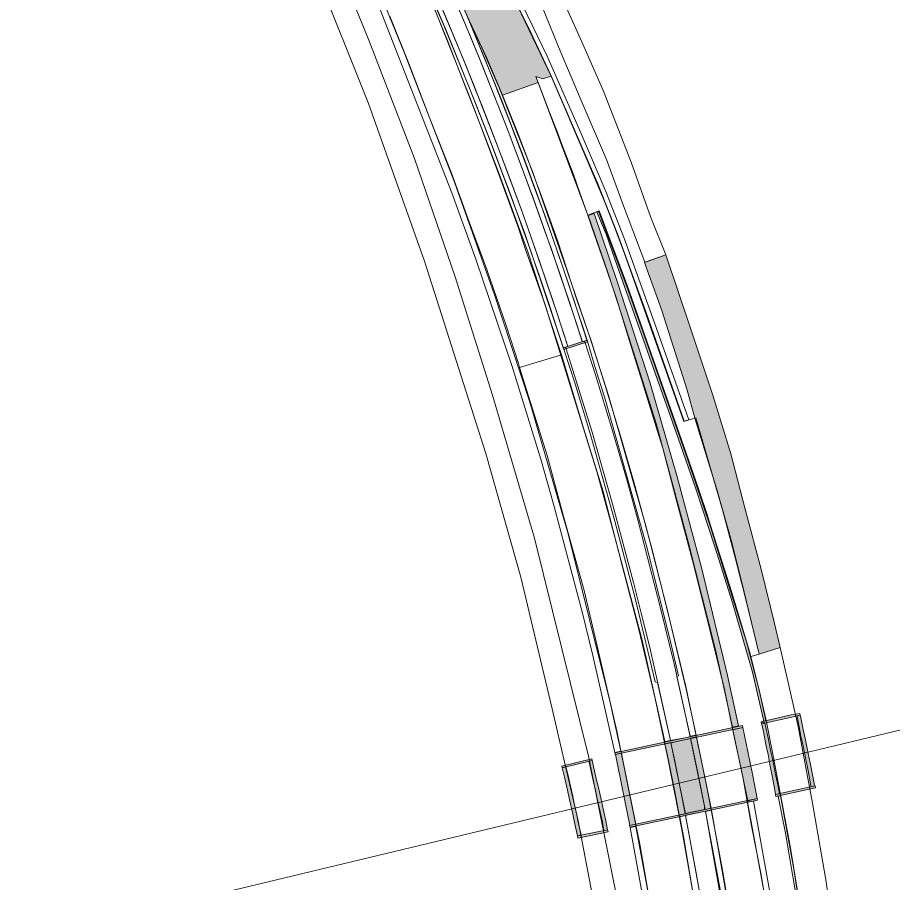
# Model space of a CAD drawing. Extents: x 2356431 to 2371438, y 6972864 to 6982525.
# Drawn here: x 2358022.4 to 2358086.1, y 6974673.8 to 6974736.8 of the extents above; entities that cross this region are included whole.
import ezdxf

# ---------------------------------------------------------------- set-up
doc = ezdxf.new("R2010")
doc.units = 0
doc.header["$LTSCALE"] = 5.6
for name, color, linetype, lineweight in [('1', 7, 'Continuous', 25), ('10', 7, 'Continuous', 13), ('11', 7, 'Continuous', 13), ('12', 7, 'Continuous', 13), ('14', 7, 'Continuous', 13), ('9', 7, 'Continuous', 13)]:
    doc.layers.add(name, color=color, linetype=linetype, lineweight=lineweight)

msp = doc.modelspace()

# ---------------------------------------------------------------- hatches: boundary and pattern name
at = {"layer": '10'}
for points in [[(2358042.579, 6974764.451), (2358045.157, 6974765.655), (2358051.375, 6974752.152), (2358055.353, 6974744.423), (2358058.256, 6974738.762), (2358061.204, 6974732.556), (2358060.608, 6974732.34), (2358060.097, 6974732.518), (2358060.262, 6974732.082), (2358057.678, 6974731.166), (2358056.513, 6974733.896), (2358055.714, 6974735.627), (2358055.229, 6974736.656), (2358053.253, 6974741.204), (2358053.086, 6974741.574), (2358051.629, 6974744.861), (2358051.506, 6974745.119), (2358050.953, 6974746.344), (2358048.545, 6974751.556)], [(2358076.688, 6974685.668), (2358075.864, 6974689.129), (2358074.421, 6974694.181), (2358073.123, 6974698.26), (2358071.741, 6974702.503), (2358070.469, 6974706.182), (2358067.659, 6974714.081), (2358066.025, 6974718.743), (2358065.212, 6974721.043), (2358064.531, 6974722.629), (2358064.658, 6974722.716), (2358065.884, 6974719.476), (2358066.823, 6974716.971), (2358068.411, 6974712.451), (2358070.064, 6974707.7), (2358071.135, 6974704.676), (2358072.852, 6974699.649), (2358073.977, 6974695.971), (2358075.455, 6974691.284), (2358076.054, 6974689.043), (2358076.255, 6974688.239), (2358076.399, 6974687.625), (2358076.846, 6974685.616), (2358076.674, 6974685.581)], [(2358074.428, 6974685.141), (2358073.194, 6974690.662), (2358071.201, 6974698.625), (2358068.85, 6974707.241), (2358066.368, 6974715.112), (2358065.36, 6974718.179), (2358063.912, 6974722.398), (2358064.335, 6974722.551), (2358066.055, 6974717.508), (2358068.428, 6974710.197), (2358070.398, 6974703.366), (2358072.179, 6974696.665), (2358074.063, 6974688.888), (2358074.866, 6974685.222)]]:
    msp.add_hatch(color=256, dxfattribs=at).paths.add_polyline_path(points)
at = {"layer": '12'}
for points in [[(2358062.135, 6974712.627), (2358063.871, 6974713.185), (2358063.827, 6974713.313), (2358062.093, 6974712.758)], [(2358076.536, 6974685.38), (2358078.732, 6974685.872), (2358079.35, 6974686), (2358079.328, 6974686.075), (2358079.31, 6974686.137), (2358078.696, 6974686.022), (2358076.502, 6974685.527)], [(2358079.364, 6974685.939), (2358079.574, 6974684.956), (2358079.71, 6974684.309), (2358079.737, 6974684.178), (2358079.939, 6974683.212), (2358080.07, 6974682.547), (2358080.098, 6974682.413), (2358080.279, 6974681.53), (2358080.399, 6974680.884), (2358080.423, 6974680.855), (2358080.135, 6974680.788), (2358080.123, 6974680.832), (2358080.027, 6974681.447), (2358079.876, 6974682.195), (2358079.707, 6974683.017), (2358079.57, 6974683.75), (2358079.403, 6974684.481), (2358079.282, 6974685.151), (2358079.183, 6974685.634), (2358079.121, 6974685.901), (2358079.102, 6974685.97), (2358079.341, 6974686.012)], [(2358065.884, 6974683.14), (2358075.174, 6974685.113), (2358075.145, 6974685.246), (2358065.857, 6974683.272)], [(2358076.218, 6974679.951), (2358075.901, 6974681.586), (2358075.544, 6974683.351), (2358075.174, 6974685.113), (2358074.437, 6974684.95), (2358075.356, 6974680.575), (2358075.54, 6974679.777)], [(2358076.801, 6974685.337), (2358077.012, 6974684.353), (2358077.145, 6974683.709), (2358077.173, 6974683.578), (2358077.374, 6974682.608), (2358077.506, 6974681.944), (2358077.533, 6974681.811), (2358077.715, 6974680.927), (2358077.835, 6974680.284), (2358077.558, 6974680.233), (2358077.463, 6974680.846), (2358077.311, 6974681.594), (2358077.142, 6974682.416), (2358077.006, 6974683.147), (2358076.841, 6974683.878), (2358076.718, 6974684.55), (2358076.619, 6974685.033), (2358076.558, 6974685.299), (2358076.526, 6974685.44), (2358076.742, 6974685.486), (2358076.77, 6974685.453)], [(2358072.42, 6974679.13), (2358072.871, 6974679.233), (2358071.795, 6974684.42), (2358071.362, 6974684.329), (2358071.89, 6974681.799)], [(2358070.532, 6974678.736), (2358070.239, 6974680.299), (2358069.738, 6974682.819), (2358069.483, 6974683.915), (2358069.94, 6974684.029), (2358070.728, 6974680.118), (2358070.989, 6974678.827)], [(2358066.931, 6974677.98), (2358067.37, 6974678.073), (2358066.851, 6974680.687), (2358066.461, 6974682.617), (2358066.325, 6974683.248), (2358065.888, 6974683.146)], [(2358062.015, 6974682.167), (2358064.201, 6974682.698), (2358064.171, 6974682.83), (2358061.985, 6974682.298)], [(2358064.201, 6974682.698), (2358064.429, 6974681.72), (2358064.574, 6974681.075), (2358064.605, 6974680.943), (2358064.823, 6974679.979), (2358064.966, 6974679.319), (2358064.995, 6974679.186), (2358065.194, 6974678.304), (2358065.325, 6974677.662), (2358065.049, 6974677.607), (2358064.943, 6974678.219), (2358064.78, 6974678.963), (2358064.595, 6974679.783), (2358064.447, 6974680.512), (2358064.266, 6974681.242), (2358064.133, 6974681.908), (2358064.025, 6974682.39), (2358063.959, 6974682.656)], [(2358062.015, 6974682.167), (2358062.202, 6974681.392), (2358062.396, 6974680.555), (2358062.517, 6974679.964), (2358062.78, 6974678.786), (2358062.983, 6974677.848), (2358063.12, 6974677.208), (2358063.389, 6974677.254), (2358063.343, 6974677.515), (2358063.261, 6974677.878), (2358063.19, 6974678.218), (2358063.056, 6974678.855), (2358062.889, 6974679.59), (2358062.759, 6974680.198), (2358062.621, 6974680.826), (2358062.445, 6974681.61), (2358062.316, 6974682.173), (2358062.302, 6974682.266)], [(2358077.585, 6974680.083), (2358079.781, 6974680.577), (2358080.473, 6974680.713), (2358080.43, 6974680.856), (2358079.747, 6974680.726), (2358077.552, 6974680.23)], [(2358066.956, 6974677.846), (2358076.246, 6974679.82), (2358076.218, 6974679.951), (2358066.928, 6974677.979)], [(2358063.152, 6974677.059), (2358065.354, 6974677.515), (2358065.325, 6974677.662), (2358063.12, 6974677.208)]]:
    msp.add_hatch(color=256, dxfattribs=at).paths.add_polyline_path(points)
at = {"layer": '14'}
msp.add_hatch(color=256, dxfattribs=at).paths.add_polyline_path([(2358070.981, 6974678.84), (2358070.588, 6974680.817), (2358070.217, 6974682.656), (2358069.935, 6974684), (2358071.365, 6974684.304), (2358071.867, 6974681.856), (2358072.371, 6974679.383), (2358072.378, 6974679.136)])
at = {"layer": '9'}
msp.add_hatch(color=256, dxfattribs=at).paths.add_polyline_path([(2358076.351, 6974690.44), (2358077.9, 6974690.932), (2358077.483, 6974692.684), (2358076.527, 6974696.538), (2358075.33, 6974701.017), (2358074.293, 6974705.034), (2358072.987, 6974709.324), (2358071.439, 6974713.967), (2358069.57, 6974719.533), (2358068.015, 6974718.98), (2358069.278, 6974715.469), (2358071.119, 6974709.686), (2358071.664, 6974707.644), (2358073.278, 6974702.437), (2358074.369, 6974698.583), (2358075.273, 6974694.973)])

# ---------------------------------------------------------------- linework, layer by layer
at = {"layer": '1', "lineweight": 13}
msp.add_lwpolyline([(2357864.034, 6974222.186), (2358026.863, 6974460.681), (2358031.311, 6974671.634), (2358108.425, 6974690.15), (2358128.625, 6974445.163), (2357925.008, 6974166.994)], close=True, dxfattribs=at)
at = {"layer": '10'}
for points in [[(2358042.579, 6974764.451), (2358045.157, 6974765.655), (2358051.375, 6974752.152), (2358055.353, 6974744.423), (2358058.256, 6974738.762), (2358061.204, 6974732.556), (2358060.608, 6974732.34), (2358060.097, 6974732.518), (2358060.262, 6974732.082), (2358057.678, 6974731.166), (2358056.513, 6974733.896), (2358055.714, 6974735.627), (2358055.229, 6974736.656), (2358053.253, 6974741.204), (2358053.086, 6974741.574), (2358051.629, 6974744.861), (2358051.506, 6974745.119), (2358050.953, 6974746.344), (2358048.545, 6974751.556)], [(2358037.565, 6974762.219), (2358043.79, 6974749.393), (2358048.453, 6974738.223), (2358053.988, 6974724.043), (2358055.736, 6974719.221), (2358058.342, 6974711.475), (2358060.452, 6974704.649), (2358061.44, 6974701.212), (2358063.487, 6974693.439), (2358064.252, 6974690.36), (2358065.861, 6974683.287), (2358066.293, 6974683.39), (2358065.519, 6974686.931), (2358062.461, 6974699.204), (2358059.663, 6974708.791), (2358057.067, 6974716.703), (2358054.167, 6974724.824), (2358050.527, 6974734.228), (2358046.987, 6974742.921), (2358044.177, 6974749.588), (2358041.856, 6974754.315), (2358037.937, 6974762.387)], [(2358051.12, 6974741.498), (2358055.176, 6974731.31), (2358057.373, 6974725.56), (2358059.509, 6974719.761), (2358060.786, 6974715.885), (2358064.538, 6974703.765), (2358065.763, 6974699.327), (2358067.833, 6974691.479), (2358069.491, 6974684.093), (2358069.899, 6974684.174), (2358068.96, 6974688.394), (2358068.793, 6974688.432), (2358067.363, 6974694.439), (2358065.848, 6974700.136), (2358064.101, 6974706.362), (2358062.967, 6974710.128), (2358062.135, 6974712.672), (2358059.279, 6974721.153), (2358056.768, 6974727.843), (2358055.275, 6974731.672), (2358053.433, 6974736.176)], [(2358071.346, 6974684.48), (2358070.363, 6974688.833), (2358070.483, 6974688.865), (2358069.833, 6974691.656), (2358068.16, 6974698.348), (2358065.137, 6974709.031), (2358064.386, 6974711.392), (2358063.849, 6974713.254), (2358062.015, 6974718.782), (2358060.813, 6974722.198), (2358059.189, 6974726.664), (2358057.553, 6974730.935), (2358055.155, 6974736.785), (2358056.17, 6974734.607), (2358057.511, 6974731.517), (2358059.843, 6974725.609), (2358062.356, 6974718.447), (2358064.004, 6974713.602), (2358065.379, 6974709.279), (2358068.101, 6974699.79), (2358069.631, 6974693.827), (2358071.048, 6974687.903), (2358071.781, 6974684.558)], [(2358076.688, 6974685.668), (2358075.864, 6974689.129), (2358074.421, 6974694.181), (2358073.123, 6974698.26), (2358071.741, 6974702.503), (2358070.469, 6974706.182), (2358067.659, 6974714.081), (2358066.025, 6974718.743), (2358065.212, 6974721.043), (2358064.531, 6974722.629), (2358064.658, 6974722.716), (2358065.884, 6974719.476), (2358066.823, 6974716.971), (2358068.411, 6974712.451), (2358070.064, 6974707.7), (2358071.135, 6974704.676), (2358072.852, 6974699.649), (2358073.977, 6974695.971), (2358075.455, 6974691.284), (2358076.054, 6974689.043), (2358076.255, 6974688.239), (2358076.399, 6974687.625), (2358076.846, 6974685.616), (2358076.674, 6974685.581)], [(2358074.428, 6974685.141), (2358073.194, 6974690.662), (2358071.201, 6974698.625), (2358068.85, 6974707.241), (2358066.368, 6974715.112), (2358065.36, 6974718.179), (2358063.912, 6974722.398), (2358064.335, 6974722.551), (2358066.055, 6974717.508), (2358068.428, 6974710.197), (2358070.398, 6974703.366), (2358072.179, 6974696.665), (2358074.063, 6974688.888), (2358074.866, 6974685.222)], [(2358083.343, 6974618.076), (2358083.233, 6974622.296), (2358083.131, 6974625.402), (2358082.829, 6974635.115), (2358082.527, 6974640.609), (2358082.058, 6974646.77), (2358081.463, 6974653.394), (2358080.828, 6974659.337), (2358080.134, 6974665.124), (2358079.08, 6974672.677), (2358078.267, 6974677.414), (2358077.75, 6974680.114), (2358077.926, 6974680.138), (2358078.892, 6974674.793), (2358080.197, 6974666.036), (2358081.122, 6974658.026), (2358081.911, 6974650.624), (2358082.495, 6974643.309), (2358082.832, 6974638.709), (2358083.095, 6974633.222), (2358083.227, 6974628.551), (2358083.53, 6974618.078)], [(2358082.167, 6974617.99), (2358080.769, 6974635.779), (2358079.473, 6974653.101), (2358077.954, 6974665.457), (2358077.113, 6974670.952), (2358075.517, 6974679.696), (2358075.958, 6974679.744), (2358077.651, 6974670.278), (2358078.857, 6974661.466), (2358079.943, 6974652.307), (2358080.605, 6974645.458), (2358080.935, 6974639.72), (2358081.634, 6974630.746), (2358082.626, 6974617.993)]]:
    msp.add_lwpolyline(points, close=True, dxfattribs=at)
for points in [[(2358058.446, 6974739.141), (2358060.924, 6974733.997), (2358063.456, 6974728.241), (2358065.186, 6974724.153), (2358066.565, 6974720.679), (2358068.728, 6974714.576), (2358071.232, 6974707.513), (2358070.889, 6974707.408), (2358069.343, 6974711.858), (2358068.178, 6974715.198), (2358066.054, 6974721.053), (2358064.609, 6974724.693), (2358061.219, 6974732.56), (2358059.555, 6974736.081), (2358055.025, 6974745.137)], [(2358049.455, 6974736.918), (2358050.853, 6974733.476), (2358052.375, 6974729.456), (2358053.961, 6974725.47), (2358055.171, 6974722.137), (2358056.52, 6974718.468), (2358057.937, 6974714.39), (2358058.826, 6974711.609), (2358058.908, 6974711.327), (2358061.964, 6974712.257), (2358061.879, 6974712.536), (2358061.114, 6974714.824), (2358060.619, 6974716.299), (2358059.343, 6974719.933), (2358058.781, 6974721.623), (2358057.198, 6974725.916), (2358055.914, 6974729.352), (2358054.784, 6974732.264), (2358053.654, 6974735.144), (2358052.576, 6974737.798)], [(2358074.585, 6974669.334), (2358073.704, 6974674.605), (2358072.52, 6974680.916), (2358071.017, 6974688.095), (2358069.874, 6974692.813), (2358068.64, 6974697.784), (2358067.239, 6974702.991), (2358066.298, 6974706.257), (2358065.152, 6974710.019), (2358064.127, 6974713.266), (2358063.076, 6974716.265), (2358061.669, 6974720.565), (2358060.498, 6974723.797), (2358059.843, 6974725.557), (2358059.525, 6974726.477), (2358058.734, 6974728.511), (2358057.678, 6974731.166), (2358060.262, 6974732.082), (2358061.075, 6974729.976), (2358061.668, 6974728.431), (2358061.963, 6974727.651), (2358062.834, 6974725.381), (2358063.332, 6974723.981), (2358063.884, 6974722.42), (2358064.179, 6974721.551), (2358065.29, 6974718.339), (2358065.947, 6974716.431), (2358066.999, 6974713.031), (2358067.936, 6974709.981), (2358068.957, 6974706.686), (2358069.334, 6974705.459), (2358070.259, 6974701.91), (2358071.498, 6974697.272), (2358072.844, 6974691.928), (2358073.827, 6974687.889), (2358074.415, 6974685.013), (2358075.17, 6974681.522), (2358075.805, 6974677.947), (2358076.505, 6974674.377), (2358077.027, 6974671.282)], [(2358068.562, 6974671.407), (2358067.682, 6974676.613), (2358066.868, 6974680.511), (2358066.03, 6974684.752), (2358064.746, 6974690.213), (2358063.606, 6974695.082), (2358062.052, 6974700.667), (2358060.93, 6974704.911), (2358058.908, 6974711.327), (2358061.964, 6974712.257), (2358063.602, 6974706.826), (2358065.002, 6974702.294), (2358066.388, 6974696.909), (2358067.615, 6974692.153), (2358068.783, 6974687.227), (2358069.73, 6974682.759), (2358070.699, 6974677.806), (2358071.661, 6974672.43)], [(2358072.519, 6974667.2), (2358070.855, 6974677.176), (2358070.573, 6974678.604), (2358071.002, 6974678.689), (2358071.798, 6974674.387), (2358072.596, 6974669.716)], [(2358073.606, 6974672.799), (2358072.451, 6974678.98), (2358072.881, 6974679.081), (2358074.148, 6974671.876)], [(2358068.781, 6974670.301), (2358067.391, 6974677.896), (2358066.957, 6974677.82), (2358068.211, 6974671.006)]]:
    msp.add_lwpolyline(points, dxfattribs=at)
at = {"layer": '11'}
msp.add_lwpolyline([(2358071.75, 6974707.67), (2358073.694, 6974700.965), (2358074.648, 6974697.395), (2358075.54, 6974693.859), (2358076.351, 6974690.44), (2358075.75, 6974690.281), (2358075.673, 6974690.566), (2358074.366, 6974694.952), (2358072.929, 6974699.438), (2358072.55, 6974700.689), (2358071.595, 6974703.488), (2358070.694, 6974706.059), (2358066.771, 6974717.239), (2358064.706, 6974722.729), (2358063.884, 6974722.421), (2358060.098, 6974732.518), (2358060.609, 6974732.34), (2358061.204, 6974732.556), (2358063.89, 6974726.307), (2358065.127, 6974723.364), (2358065.84, 6974721.507), (2358066.471, 6974719.814), (2358066.972, 6974718.466), (2358070.879, 6974707.399)], close=True, dxfattribs=at)
at = {"layer": '12'}
for points in [[(2358053.799, 6974739.978), (2358055.222, 6974736.618), (2358056.387, 6974733.807), (2358057.558, 6974730.865), (2358058.28, 6974729.018), (2358059.299, 6974726.327), (2358060.03, 6974724.344), (2358060.605, 6974722.789), (2358061.115, 6974721.343), (2358061.597, 6974719.98), (2358061.685, 6974719.721), (2358062.034, 6974718.71), (2358062.55, 6974717.197), (2358062.651, 6974716.885), (2358062.868, 6974716.247), (2358063.822, 6974713.326), (2358063.371, 6974714.722), (2358063.828, 6974713.313), (2358063.485, 6974713.204), (2358062.864, 6974715.123), (2358062.437, 6974716.398), (2358061.863, 6974718.106), (2358061.164, 6974720.107), (2358059.924, 6974723.608), (2358058.885, 6974726.401), (2358057.93, 6974728.928), (2358056.806, 6974731.786), (2358055.963, 6974733.875), (2358054.92, 6974736.414), (2358054.041, 6974738.492)], [(2358052.271, 6974738.908), (2358053.587, 6974735.815), (2358054.81, 6974732.819), (2358055.707, 6974730.59), (2358056.551, 6974728.418), (2358057.119, 6974726.95), (2358057.58, 6974725.721), (2358058.292, 6974723.805), (2358059.162, 6974721.399), (2358059.489, 6974720.472), (2358059.952, 6974719.14), (2358060.506, 6974717.555), (2358061.106, 6974715.768), (2358061.381, 6974714.942), (2358061.904, 6974713.356), (2358062.093, 6974712.759), (2358062.436, 6974712.867), (2358061.628, 6974715.332), (2358060.884, 6974717.545), (2358060.408, 6974718.926), (2358059.512, 6974721.489), (2358058.995, 6974722.941), (2358058.661, 6974723.824), (2358057.992, 6974725.662), (2358057.257, 6974727.601), (2358056.901, 6974728.53), (2358056.153, 6974730.44), (2358055.739, 6974731.487), (2358054.994, 6974733.336), (2358053.941, 6974735.906), (2358052.815, 6974738.56)]]:
    msp.add_lwpolyline(points, dxfattribs=at)
for points in [[(2358062.135, 6974712.627), (2358063.871, 6974713.185), (2358063.827, 6974713.313), (2358062.093, 6974712.758)], [(2358076.536, 6974685.38), (2358078.732, 6974685.872), (2358079.35, 6974686), (2358079.328, 6974686.075), (2358079.31, 6974686.137), (2358078.696, 6974686.022), (2358076.502, 6974685.527)], [(2358079.364, 6974685.939), (2358079.574, 6974684.956), (2358079.71, 6974684.309), (2358079.737, 6974684.178), (2358079.939, 6974683.212), (2358080.07, 6974682.547), (2358080.098, 6974682.413), (2358080.279, 6974681.53), (2358080.399, 6974680.884), (2358080.423, 6974680.855), (2358080.135, 6974680.788), (2358080.123, 6974680.832), (2358080.027, 6974681.447), (2358079.876, 6974682.195), (2358079.707, 6974683.017), (2358079.57, 6974683.75), (2358079.403, 6974684.481), (2358079.282, 6974685.151), (2358079.183, 6974685.634), (2358079.121, 6974685.901), (2358079.102, 6974685.97), (2358079.341, 6974686.012)], [(2358065.884, 6974683.14), (2358075.174, 6974685.113), (2358075.145, 6974685.246), (2358065.857, 6974683.272)], [(2358076.218, 6974679.951), (2358075.901, 6974681.586), (2358075.544, 6974683.351), (2358075.174, 6974685.113), (2358074.437, 6974684.95), (2358075.356, 6974680.575), (2358075.54, 6974679.777)], [(2358076.801, 6974685.337), (2358077.012, 6974684.353), (2358077.145, 6974683.709), (2358077.173, 6974683.578), (2358077.374, 6974682.608), (2358077.506, 6974681.944), (2358077.533, 6974681.811), (2358077.715, 6974680.927), (2358077.835, 6974680.284), (2358077.558, 6974680.233), (2358077.463, 6974680.846), (2358077.311, 6974681.594), (2358077.142, 6974682.416), (2358077.006, 6974683.147), (2358076.841, 6974683.878), (2358076.718, 6974684.55), (2358076.619, 6974685.033), (2358076.558, 6974685.299), (2358076.526, 6974685.44), (2358076.742, 6974685.486), (2358076.77, 6974685.453)], [(2358072.42, 6974679.13), (2358072.871, 6974679.233), (2358071.795, 6974684.42), (2358071.362, 6974684.329), (2358071.89, 6974681.799)], [(2358070.532, 6974678.736), (2358070.239, 6974680.299), (2358069.738, 6974682.819), (2358069.483, 6974683.915), (2358069.94, 6974684.029), (2358070.728, 6974680.118), (2358070.989, 6974678.827)], [(2358066.931, 6974677.98), (2358067.37, 6974678.073), (2358066.851, 6974680.687), (2358066.461, 6974682.617), (2358066.325, 6974683.248), (2358065.888, 6974683.146)], [(2358062.015, 6974682.167), (2358064.201, 6974682.698), (2358064.171, 6974682.83), (2358061.985, 6974682.298)], [(2358064.201, 6974682.698), (2358064.429, 6974681.72), (2358064.574, 6974681.075), (2358064.605, 6974680.943), (2358064.823, 6974679.979), (2358064.966, 6974679.319), (2358064.995, 6974679.186), (2358065.194, 6974678.304), (2358065.325, 6974677.662), (2358065.049, 6974677.607), (2358064.943, 6974678.219), (2358064.78, 6974678.963), (2358064.595, 6974679.783), (2358064.447, 6974680.512), (2358064.266, 6974681.242), (2358064.133, 6974681.908), (2358064.025, 6974682.39), (2358063.959, 6974682.656)], [(2358062.015, 6974682.167), (2358062.202, 6974681.392), (2358062.396, 6974680.555), (2358062.517, 6974679.964), (2358062.78, 6974678.786), (2358062.983, 6974677.848), (2358063.12, 6974677.208), (2358063.389, 6974677.254), (2358063.343, 6974677.515), (2358063.261, 6974677.878), (2358063.19, 6974678.218), (2358063.056, 6974678.855), (2358062.889, 6974679.59), (2358062.759, 6974680.198), (2358062.621, 6974680.826), (2358062.445, 6974681.61), (2358062.316, 6974682.173), (2358062.302, 6974682.266)], [(2358077.585, 6974680.083), (2358079.781, 6974680.577), (2358080.473, 6974680.713), (2358080.43, 6974680.856), (2358079.747, 6974680.726), (2358077.552, 6974680.23)], [(2358066.956, 6974677.846), (2358076.246, 6974679.82), (2358076.218, 6974679.951), (2358066.928, 6974677.979)], [(2358063.152, 6974677.059), (2358065.354, 6974677.515), (2358065.325, 6974677.662), (2358063.12, 6974677.208)]]:
    msp.add_lwpolyline(points, close=True, dxfattribs=at)
at = {"layer": '14'}
msp.add_lwpolyline([(2358053.837, 6974738.966), (2358055.376, 6974735.3), (2358056.155, 6974733.412), (2358056.72, 6974731.993), (2358057.664, 6974729.609), (2358058.321, 6974727.897), (2358059.041, 6974725.972), (2358060.071, 6974723.179), (2358060.785, 6974721.19), (2358061.206, 6974720.019), (2358061.899, 6974717.988), (2358062.469, 6974716.293), (2358063.162, 6974714.206), (2358063.48, 6974713.212), (2358063.652, 6974713.257), (2358063.7, 6974713.118), (2358064.439, 6974710.784), (2358065.684, 6974706.717), (2358066.704, 6974703.245), (2358067.514, 6974700.238), (2358068.505, 6974696.45), (2358069.187, 6974693.79), (2358070.162, 6974689.741), (2358070.903, 6974686.442), (2358071.339, 6974684.425), (2358069.901, 6974684.157), (2358069.033, 6974688.111), (2358068.39, 6974690.927), (2358067.767, 6974693.442), (2358067.212, 6974695.667), (2358065.708, 6974701.308), (2358064.195, 6974706.627), (2358062.304, 6974712.681), (2358062.309, 6974712.668), (2358062.262, 6974712.808), (2358062.429, 6974712.867), (2358062.182, 6974713.638), (2358061.455, 6974715.843), (2358060.729, 6974717.995), (2358060.303, 6974719.244), (2358059.875, 6974720.463), (2358059.069, 6974722.728), (2358058.028, 6974725.544), (2358057.358, 6974727.334), (2358056.004, 6974730.821), (2358055.55, 6974731.973), (2358054.172, 6974735.344), (2358053.363, 6974737.266)], dxfattribs=at)
for points in [[(2358070.981, 6974678.84), (2358070.588, 6974680.817), (2358070.217, 6974682.656), (2358069.935, 6974684), (2358071.365, 6974684.304), (2358071.867, 6974681.856), (2358072.371, 6974679.383), (2358072.378, 6974679.136)], [(2358082.914, 6974547.509), (2358082.57, 6974554.327), (2358080.847, 6974581.275), (2358079.807, 6974592.947), (2358078.632, 6974606.735), (2358077.229, 6974621.632), (2358075.497, 6974644.944), (2358074.504, 6974655.504), (2358073.996, 6974659.929), (2358073.435, 6974664.455), (2358072.401, 6974671.026), (2358071.006, 6974678.724), (2358072.457, 6974679.022), (2358072.96, 6974676.114), (2358073.889, 6974670.857), (2358074.579, 6974666.543), (2358075.05, 6974662.966), (2358075.764, 6974658.056), (2358076.327, 6974652.678), (2358076.955, 6974645.052), (2358078.529, 6974623.764), (2358082.306, 6974581.381), (2358084.567, 6974554.474), (2358085.096, 6974548.597)]]:
    msp.add_lwpolyline(points, close=True, dxfattribs=at)
at = {"layer": '9'}
for points in [[(2358064.735, 6974670.178), (2358063.175, 6974678.303), (2358061.283, 6974686.461), (2358059.013, 6974696.067), (2358056.456, 6974705.054), (2358051.98, 6974719.069), (2358047.914, 6974730.546), (2358044.101, 6974740.085), (2358034.464, 6974760.639), (2358031.066, 6974767.875), (2358032.729, 6974768.363), (2358035.946, 6974761.396), (2358045.649, 6974740.762), (2358047.945, 6974735.167), (2358051.271, 6974726.547), (2358054.231, 6974717.941), (2358056.932, 6974709.312), (2358059.999, 6974698.888), (2358063.922, 6974683.026), (2358066.054, 6974672.49)], [(2358079.295, 6974672.289), (2358078.608, 6974676.458), (2358077.391, 6974683.056), (2358076.836, 6974685.729), (2358076.253, 6974688.24), (2358075.744, 6974690.281), (2358076.351, 6974690.44), (2358077.9, 6974690.932), (2358079.19, 6974685.179), (2358080.233, 6974679.611), (2358081.187, 6974674.161), (2358082.094, 6974668.18)]]:
    msp.add_lwpolyline(points, dxfattribs=at)
for points in [[(2358069.57, 6974719.533), (2358068.48, 6974722.261), (2358067.037, 6974726.28), (2358065.03, 6974731.441), (2358063.342, 6974735.272), (2358060.57, 6974741.46), (2358048.58, 6974767.32), (2358047.188, 6974766.469), (2358053.717, 6974752.448), (2358057.721, 6974743.651), (2358060.482, 6974737.781), (2358061.741, 6974734.684), (2358063.401, 6974730.772), (2358065.249, 6974726.48), (2358066.553, 6974722.906), (2358068.04, 6974718.99)], [(2358076.351, 6974690.44), (2358077.9, 6974690.932), (2358077.483, 6974692.684), (2358076.527, 6974696.538), (2358075.33, 6974701.017), (2358074.293, 6974705.034), (2358072.987, 6974709.324), (2358071.439, 6974713.967), (2358069.57, 6974719.533), (2358068.015, 6974718.98), (2358069.278, 6974715.469), (2358071.119, 6974709.686), (2358071.664, 6974707.644), (2358073.278, 6974702.437), (2358074.369, 6974698.583), (2358075.273, 6974694.973)]]:
    msp.add_lwpolyline(points, close=True, dxfattribs=at)

doc.saveas('drawing.dxf')
